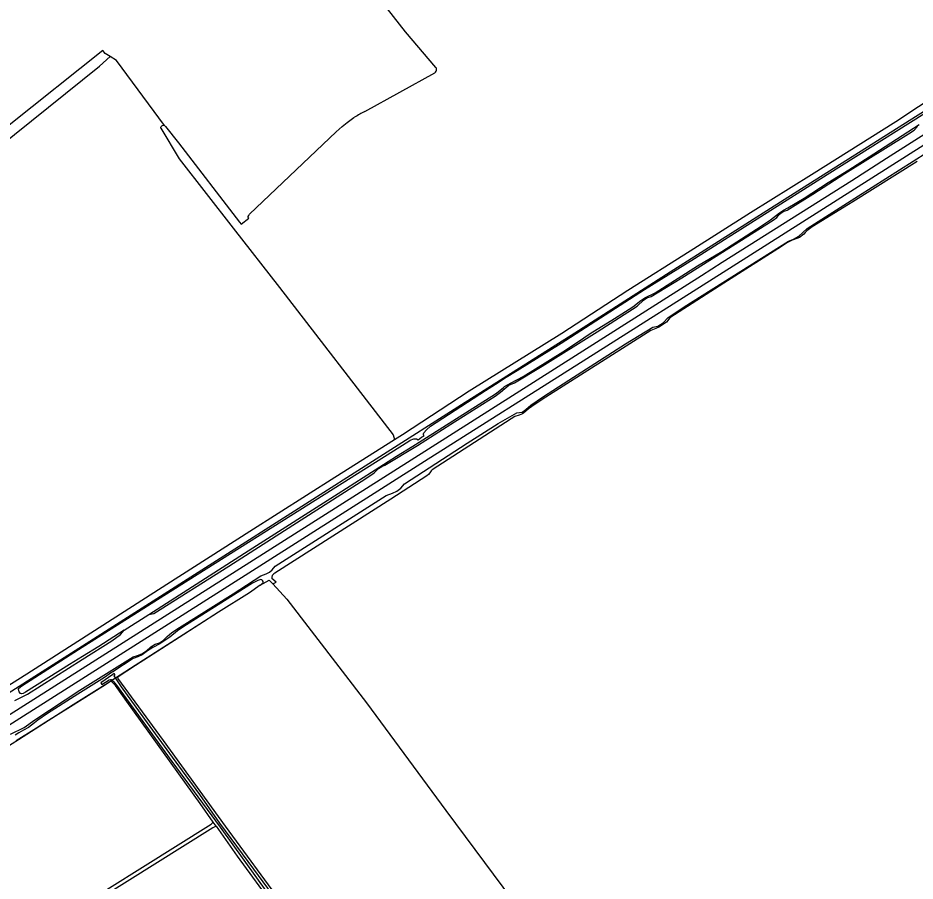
# Model space of a CAD drawing. Extents: x 140000 to 143000, y 403500 to 406000.
# Drawn here: x 142238.5 to 142625.2, y 403910.3 to 404282.5 of the extents above; entities that cross this region are included whole.
import ezdxf

# ---------------------------------------------------------------- set-up
doc = ezdxf.new("R2010")
doc.units = 0
for name, color, linetype in [('gg-afsc-hekwerk', 7, 'Continuous'), ('gg-aspt-spoorlijn', 7, 'Continuous'), ('gg-kntw-bovenkant insteek waterloop', 7, 'Continuous'), ('gt-grn-groengrens', 7, 'Continuous'), ('gx-grn-maaiveld', 7, 'Continuous')]:
    doc.layers.add(name, color=color, linetype=linetype)

msp = doc.modelspace()

# ---------------------------------------------------------------- linework, layer by layer
at = {"layer": 'gg-afsc-hekwerk'}
msp.add_lwpolyline([(142324.45, 404025.96), (142316.94, 404021.05), (142289.01, 404003.31), (142276.04, 403994.89), (142262.32, 403986.25), (142238.64, 403971.21), (142216.75, 403957.44), (142206.42, 403951.04), (142193.67, 403943.11), (142185.91, 403938.23), (142175.68, 403931.92), (142168.06, 403927.17), (142151.65, 403917.01), (142135.76, 403906.7), (142130.21, 403903.24), (142126.28, 403900.58), (142124.83, 403901.87)], dxfattribs=at)
at = {"layer": 'gg-aspt-spoorlijn'}
for points in [[(141484.65, 403500), (141553.94, 403544.59), (141597.38, 403572.75), (141618.7, 403586.36), (141658.4, 403611.94), (141675.57, 403623.12), (141733.55, 403660.42), (141761.09, 403677.98), (141859.8, 403741.63), (141905.12, 403770.72), (141931.03, 403787.49), (142008.17, 403837.11), (142092.29, 403891.44), (142159.54, 403934.37), (142407.99, 404091.98), (142533.09, 404171.39), (142542.01, 404177.14), (142597.98, 404212.45), (142612.87, 404221.99), (142661.4, 404252.79), (142844.06, 404368.6), (142865.83, 404382.51), (142918.92, 404416.05), (143000, 404467.58)], [(141491.29, 403500), (141507.75, 403510.61), (141529.65, 403524.57), (141548.37, 403536.8), (141611.26, 403577.18), (141689.42, 403627.66), (141831.47, 403718.88), (141874.47, 403746.63), (141905.72, 403766.65), (141933.48, 403784.62), (142043.67, 403855.52), (142071.48, 403873.53), (142132.95, 403913.03), (142166.01, 403934.15), (142325.8, 404035.5), (142413.78, 404091.41), (142483.77, 404135.67), (142546.75, 404175.66), (142621.53, 404222.99), (142740.18, 404298.5), (142904.99, 404403.09), (143000, 404463.21)]]:
    msp.add_lwpolyline(points, dxfattribs=at)
at = {"layer": 'gg-kntw-bovenkant insteek waterloop'}
for points in [[(142248.36, 403888.79), (142321.75, 403934.84), (142322.68, 403935.67)], [(142323.86, 403934.01), (142322.49, 403933.28), (142237.86, 403880.22), (142216.45, 403866.86), (142215.1, 403866.02)]]:
    msp.add_lwpolyline(points, dxfattribs=at)
at = {"layer": 'gt-grn-groengrens'}
msp.add_lwpolyline([(142342.94, 404037.83), (142346.8, 404040.12), (142348.41, 404038.54)], dxfattribs=at)
at = {"layer": 'gx-grn-maaiveld'}
for p, q in [((142278.2, 404265.84), (142273.66, 404261.73)), ((142225.31, 404222.91), (142273.66, 404261.73)), ((142388.02, 404242.11), (142418.13, 404258.82)), ((142284.18, 404018.49), (142294.82, 404025.31)), ((142323.86, 403934.01), (142322.68, 403935.67))]:
    msp.add_line(p, q, dxfattribs=at)
for points in [[(142114.74, 403912.63), (142116.22, 403914.96), (142119.15, 403917.29), (142130.38, 403925.29), (142188.05, 403961.97), (142224.56, 403985.34), (142324.08, 404048.47), (142429.62, 404115.87), (142478.6, 404146.73), (142519.6, 404172.99), (142574.7, 404207.88), (142625.41, 404239.99), (142727.3, 404303.79), (142758.36, 404324.32), (142779.12, 404337.47), (142809.84, 404356.43), (142887.73, 404406.17), (142996.65, 404475.27), (143000, 404477.41)], [(142418.65, 404261.17), (142405.55, 404276.45), (142384.83, 404303.07)], [(142400.75, 404100.7), (142404.23, 404102.9), (142432.96, 404121.77), (142472.9, 404146.51), (142501.34, 404165.05), (142528.27, 404182.06), (142554.26, 404198.64), (142580.57, 404214.94), (142616.88, 404237.85), (142636.48, 404250.82), (142657.06, 404263.48), (142684.9, 404280.86), (142706.38, 404294.5)], [(142278.2, 404265.84), (142276.04, 404267.16), (142275.06, 404268.4), (142234.73, 404236.26), (142221.85, 404226.62)], [(142301.65, 404236.08), (142280.88, 404264.19), (142278.2, 404265.84)], [(142284.18, 404018.49), (142273.3, 404011.52), (142266.31, 404007.18), (142260.68, 404003.69), (142241.73, 403991.71), (142240.69, 403991.12), (142240.01, 403990.97), (142239.55, 403991.18), (142239.04, 403991.94), (142238.7, 403992.91), (142238.68, 403993.14), (142238.76, 403993.38), (142240.1, 403994.47), (142264.63, 404010.12), (142301.3, 404033.51), (142406.93, 404100.06), (142407.55, 404100.45), (142409.18, 404100.94), (142410.24, 404101.04), (142410.95, 404100.6), (142412.51, 404101.78), (142413.58, 404102.33), (142413.34, 404102.78), (142413.36, 404103.2), (142413.49, 404103.59), (142414.6, 404104.95), (142416.3, 404106.48), (142440.08, 404121.85), (142445.56, 404125.27), (142448.99, 404127.54), (142453.68, 404130.51), (142472.71, 404142.28), (142508.65, 404165.36), (142530.16, 404178.79), (142587.38, 404215.02), (142629.47, 404241.49)], [(142337.78, 404196.47), (142337.78, 404196.92), (142337.93, 404197.25), (142338.35, 404197.83), (142375.7, 404233.41), (142378.3, 404235.65), (142380.43, 404237.34), (142383.31, 404239.5), (142383.62, 404239.69)], [(142294.82, 404025.31), (142339.66, 404054.05), (142376.49, 404077.4), (142401.59, 404093.53), (142408.68, 404097.89), (142411.49, 404099.62), (142414.59, 404101.55), (142444.35, 404120.43), (142445.51, 404121.3), (142447.79, 404123.19), (142448.24, 404123.57), (142451.06, 404125.15), (142456.22, 404127.92), (142473.38, 404138.56), (142479.69, 404142.63), (142485.13, 404146.46), (142495.67, 404152.89), (142503.59, 404157.95), (142507.01, 404160.65), (142508.78, 404161.78), (142513.17, 404163.98), (142531.37, 404175.55), (142541.99, 404181.81), (142556.83, 404191.35), (142562.96, 404195.48), (142566.82, 404198.44), (142568.5, 404199.6), (142570.38, 404200.55), (142577.35, 404204.72), (142587.79, 404211.47), (142596.64, 404216.95), (142607.43, 404223.86), (142627.02, 404236.58)], [(142300.05, 404234.95), (142300.04, 404235.35), (142300.13, 404235.66), (142300.45, 404236.03), (142300.73, 404236.18), (142301.25, 404236.21), (142301.65, 404236.08)], [(142301.65, 404236.08), (142302.06, 404235.62), (142307.74, 404228.62), (142334.02, 404194.43), (142334.69, 404193.56), (142337.99, 404196.1)], [(142294.82, 404025.31), (142297.02, 404025.61), (142329.34, 404046.14), (142356.9, 404063.81), (142387.94, 404083.58), (142392.05, 404086.36), (142393.84, 404088.16), (142395.27, 404089.09), (142396.68, 404089.58), (142410.68, 404098.06), (142425.13, 404107.36), (142444.14, 404119.4), (142446.54, 404121.17), (142448.33, 404122.73), (142450.13, 404124.09), (142452.58, 404125.13), (142464.41, 404132.36), (142488.12, 404147.12), (142505.39, 404158.26), (142508.1, 404160.8), (142509.59, 404161.81), (142511.4, 404162.31), (142524.61, 404170.37), (142564.06, 404195.3), (142565.64, 404196.41), (142566.85, 404197.89), (142568.33, 404198.99), (142570.03, 404199.66), (142581.15, 404206.48), (142595.02, 404215.42), (142622.46, 404232.47), (142624.8, 404234.15), (142626.29, 404235.67)], [(142300.05, 404234.95), (142307.9, 404221.76), (142331.25, 404191.86), (142351.19, 404166.31), (142400.27, 404102.79), (142400.75, 404100.7)], [(142235.25, 403973.62), (142241.12, 403976.54), (142245.69, 403979.79), (142265.09, 403992.61), (142288.09, 404006.95), (142290.02, 404007.51), (142291.8, 404008.29), (142293.93, 404009.64), (142295.81, 404011.36), (142297.57, 404012.43), (142299.42, 404013.04), (142301.25, 404014.24), (142302.86, 404015.83), (142304.74, 404017.48), (142308.12, 404019.63), (142331.29, 404034.18), (142343.14, 404041.97), (142345.52, 404042.84), (142346.93, 404043.56), (142348.08, 404044.53), (142349.32, 404046.13), (142397.26, 404076.51), (142399.87, 404077.54), (142401.8, 404078.43), (142403.58, 404079.78), (142405.15, 404081.56), (142432.18, 404099.13), (142445.56, 404107.66), (142453.61, 404112.26), (142455.82, 404112.55), (142457.46, 404113.6), (142459.58, 404115.48), (142464.59, 404118.94), (142475.98, 404126.35), (142500.34, 404141.9), (142512.14, 404149.16), (142514.29, 404149.65), (142515.45, 404150.28), (142516.57, 404151), (142518.74, 404153.3), (142525.67, 404157.91), (142570.7, 404186.3), (142572.78, 404187.06), (142575.11, 404188.34), (142576.64, 404189.89), (142578.74, 404191.68), (142600.83, 404205.8), (142630.36, 404224.51)], [(142626.07, 404220.63), (142598.45, 404203.26), (142596.58, 404202.11), (142580.81, 404192.38), (142578.63, 404190.74), (142577.92, 404189.95), (142577.21, 404189.31), (142575.35, 404187.89), (142574.32, 404187.34), (142572.3, 404186.6), (142570.3, 404185.6), (142567.7, 404183.88), (142542.75, 404168.09), (142519.52, 404153.2), (142518.05, 404151.35), (142514.98, 404149.32), (142513.41, 404148.52), (142511.37, 404147.71), (142464.41, 404117.98), (142460.07, 404114.99), (142458.61, 404113.99), (142457.3, 404112.8), (142455.95, 404111.83), (142454.6, 404111.21), (142452.69, 404110.58), (142451.05, 404109.59), (142417.1, 404087.58), (142416.59, 404087.16), (142415.98, 404086.37), (142415.45, 404085.69), (142414.78, 404085.1), (142399.2, 404074.96), (142349.24, 404043.02), (142348.81, 404042.79), (142348, 404042.08), (142347.89, 404041.31), (142347.86, 404040.74)], [(142116.18, 403919.13), (142163.15, 403949.48), (142186.31, 403964.27), (142215.75, 403983), (142242.22, 403999.71), (142302.66, 404038.37), (142338.47, 404061.12), (142375.12, 404084.52), (142400.75, 404100.7)], [(142342.94, 404037.83), (142344.13, 404038.89), (142344.12, 404039.45), (142343.83, 404039.88), (142343.56, 404040.21), (142343.13, 404040.35), (142341.82, 404039.97), (142339.57, 404038.77), (142309.58, 404019.83), (142307.25, 404018.23), (142303.91, 404015.53), (142299.65, 404012.6), (142296.68, 404011.02), (142294.36, 404009.54), (142292.07, 404007.92), (142290.2, 404007.02), (142288.19, 404006.22), (142279.42, 404000.59), (142278.79, 404000.18), (142275.72, 403998.09), (142273.49, 403996.69), (142264.23, 403990.89), (142251.23, 403982.52), (142246.99, 403979.72), (142245.62, 403978.46), (142243.03, 403976.59), (142240.92, 403975.32), (142238.82, 403974.23), (142237.19, 403973.16)], [(142348.41, 404038.54), (142349.85, 404039.21), (142347.86, 404040.74)], [(142342.94, 404037.83), (142338.28, 404034.63), (142324.98, 404026.25), (142308, 404015.35), (142289.11, 404003.22), (142281.62, 403998.38), (142281.42, 403997.83), (142301.05, 403970.9), (142327.84, 403934.04), (142352.72, 403900.11), (142375.58, 403868.16), (142400.87, 403833.49), (142400.97, 403833.35), (142424.6, 403800.43), (142439.73, 403779.27), (142441.1, 403777.36)], [(142348.41, 404038.54), (142354.41, 404031.87), (142388.68, 403987.18), (142422.93, 403940.75), (142459.96, 403890.86), (142490.01, 403849.28), (142510.28, 403821.85), (142537.69, 403784.54)], [(142237.16, 403988.17), (142242.58, 403990.86), (142266.14, 404005.89), (142279, 404013.86), (142282.67, 404016.57), (142284.18, 404018.49)], [(142322.68, 403935.67), (142316.99, 403943.71), (142285.43, 403987.73), (142280.49, 403994.66), (142279.25, 403995.92), (142278.84, 403996.29), (142278.34, 403996.31), (142275.08, 403994.24), (142261.12, 403985.4), (142250.49, 403978.76), (142246.45, 403976.22), (142237.7, 403970.71)], [(142361.81, 403885.93), (142340.1, 403915.37), (142325.55, 403935.29), (142316.86, 403947.61), (142305.15, 403963.76), (142293.1, 403980.11), (142283.08, 403994.1), (142280.53, 403997.91), (142279.97, 403998.82), (142280.06, 403999.09), (142280.36, 403999.29), (142280, 403999.8), (142279.34, 403999.37), (142274.12, 403995.73), (142274.59, 403995.01), (142277.8, 403997.11), (142278.3, 403997.25), (142278.63, 403997.21), (142278.99, 403996.8), (142279.55, 403996.46), (142280.99, 403994.74), (142304.81, 403961.83), (142325.59, 403933.49), (142350.84, 403898.49)], [(142323.86, 403934.01), (142333.02, 403921.08), (142348.94, 403899.23), (142367.85, 403873.75), (142381.55, 403854.65), (142397.85, 403832.62)]]:
    msp.add_lwpolyline(points, dxfattribs=at)
for centre, radius, start, end in [((142417.35, 404260.23), 1.61, 298.9445, 333.9071), ((142417.36, 404260.23), 1.6, 333.9501, 35.9744), ((142417.07, 404183.96), 65.01, 116.5385, 120.9682), ((142339.31, 404197.08), 1.65, 202.0366, 216.7821)]:
    msp.add_arc(centre, radius, start, end, dxfattribs=at)

doc.saveas('drawing.dxf')
